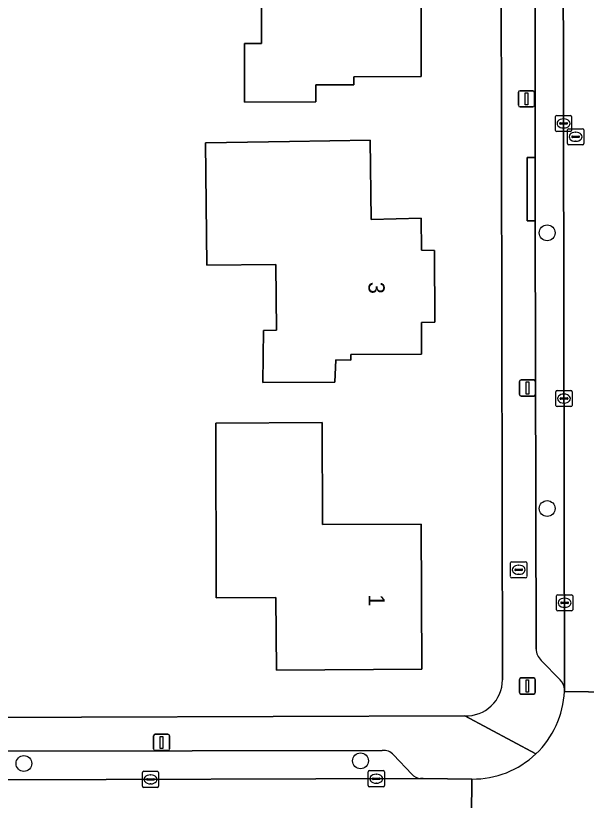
# Model space of a CAD drawing. Extents: x 160455 to 162082, y 388339 to 389736.
# Drawn here: x 161078.19 to 161113.53, y 388526.21 to 388574.82 of the extents above; entities that cross this region are included whole.
import ezdxf

# ---------------------------------------------------------------- set-up
doc = ezdxf.new("R2010")
doc.units = 0
for name, color, linetype in [('IMGEO_Boom', 7, 'Continuous'), ('IMGEO_Brandkraan', 7, 'Continuous'), ('IMGEO_Erf', 7, 'Continuous'), ('IMGEO_Kolk', 7, 'Continuous'), ('IMGEO_Lichtmast', 7, 'Continuous'), ('IMGEO_Pand', 7, 'Continuous'), ('IMGEO_Pand_nummerreeks', 7, 'Continuous'), ('IMGEO_Parkeervlak_open', 7, 'Continuous'), ('IMGEO_Rijbaan_lokaal_open', 7, 'Continuous'), ('IMGEO_Rioolput', 7, 'Continuous'), ('IMGEO_Voetpad_open', 7, 'Continuous')]:
    doc.layers.add(name, color=color, linetype=linetype)

msp = doc.modelspace()

# ---------------------------------------------------------------- linework, layer by layer
at = {"layer": 'IMGEO_Boom'}
for centre in [(161111.11, 388561.364), (161111.105, 388544.285), (161078.699, 388528.49), (161099.546, 388528.658)]:
    msp.add_circle(centre, 0.489, dxfattribs=at)
at = {"layer": 'IMGEO_Brandkraan'}
for p, q in [((161108.844, 388540.066), (161108.844, 388540.918)), ((161108.919, 388540.992), (161109.771, 388540.992)), ((161109.332, 388540.772), (161109.357, 388540.772)), ((161109.845, 388540.918), (161109.845, 388540.066)), ((161109.103, 388540.486), (161109.103, 388540.498)), ((161109.541, 388540.449), (161109.143, 388540.449)), ((161109.146, 388540.535), (161109.544, 388540.535)), ((161109.355, 388540.212), (161109.33, 388540.212)), ((161109.587, 388540.498), (161109.587, 388540.486)), ((161109.771, 388539.992), (161108.919, 388539.992))]:
    msp.add_line(p, q, dxfattribs=at)
for points in [[(161108.844, 388540.066), (161108.844, 388540.918)], [(161108.919, 388540.992), (161109.771, 388540.992)], [(161109.845, 388540.918), (161109.845, 388540.066)], [(161109.771, 388539.992), (161108.919, 388539.992)]]:
    msp.add_lwpolyline(points, dxfattribs=at)
for centre, radius, start, end in [((161108.921, 388540.916), 0.0765, 91.552, 178.448), ((161108.921, 388540.916), 0.0765, 91.552, 178.448), ((161109.769, 388540.916), 0.0765, 1.552, 88.448), ((161109.769, 388540.916), 0.0765, 1.552, 88.448), ((161109.143, 388540.495), 0.0403, 85.8775, 175.7526), ((161109.14, 388540.485), 0.0366, 178.938, 274.7102), ((161109.544, 388540.492), 0.043, 264.8664, 352.4533), ((161109.548, 388540.497), 0.0386, 1.7309, 96.639), ((161108.921, 388540.068), 0.0765, 181.552, 268.448), ((161108.921, 388540.068), 0.0765, 181.552, 268.448), ((161109.769, 388540.068), 0.0765, 271.552, 358.448), ((161109.769, 388540.068), 0.0765, 271.552, 358.448)]:
    msp.add_arc(centre, radius, start, end, dxfattribs=at)
for centre, major_axis, ratio, start_param, end_param in [((161109.331, 388540.492), (-0.387, 0.002), 0.722429, 4.712389, 7.853982), ((161109.356, 388540.492), (-0.39, 0.002), 0.717154, 1.570796, 4.712389)]:
    msp.add_ellipse(centre, major_axis=major_axis, ratio=ratio, start_param=start_param, end_param=end_param, dxfattribs=at)
at = {"layer": 'IMGEO_Erf'}
for points in [[(161108.34, 388533.674), (161108.043, 388688.071)], [(161047.866, 388531.276), (161061.694, 388531.3), (161070.369, 388531.316), (161106.003, 388531.449)]]:
    msp.add_lwpolyline(points, dxfattribs=at)
for points in [[(161093.544, 388584.563), (161098.543, 388584.575), (161098.547, 388580.241), (161099.839, 388580.241), (161099.831, 388579.691), (161102.687, 388579.739), (161102.704, 388577.869), (161103.301, 388577.676), (161103.303, 388571.045), (161099.141, 388571.039), (161099.141, 388570.539), (161096.781, 388570.534), (161096.782, 388569.474), (161092.362, 388569.466), (161092.354, 388573.095), (161093.414, 388573.097), (161093.404, 388576.516), (161085.254, 388576.495), (161085.23, 388584.543)], [(161089.942, 388566.931), (161095.141, 388567.019), (161100.14, 388567.103), (161100.198, 388562.201), (161103.309, 388562.284), (161103.334, 388560.287), (161104.129, 388560.281), (161104.143, 388555.83), (161103.328, 388555.82), (161103.334, 388553.842), (161098.951, 388553.833), (161098.955, 388553.483), (161098.018, 388553.488), (161097.964, 388552.112), (161093.49, 388552.085), (161093.534, 388555.325), (161094.353, 388555.334), (161094.303, 388559.413), (161090.033, 388559.362)], [(161097.18, 388549.615), (161097.197, 388543.299), (161103.309, 388543.318), (161103.351, 388534.328), (161094.347, 388534.27), (161094.301, 388538.775), (161090.607, 388538.758), (161090.58, 388549.579)]]:
    msp.add_lwpolyline(points, close=True, dxfattribs=at)
msp.add_arc((161106.111, 388533.675), 2.229, 267.2207, 359.9666, dxfattribs=at)
at = {"layer": 'IMGEO_Kolk'}
for p, q in [((161111.622, 388567.715), (161111.622, 388568.567)), ((161111.697, 388568.641), (161112.549, 388568.641)), ((161112.11, 388568.421), (161112.135, 388568.421)), ((161112.623, 388568.567), (161112.623, 388567.715)), ((161111.881, 388568.135), (161111.881, 388568.147)), ((161112.319, 388568.098), (161111.921, 388568.098)), ((161111.924, 388568.184), (161112.322, 388568.184)), ((161112.133, 388567.861), (161112.108, 388567.861)), ((161112.365, 388568.147), (161112.365, 388568.135)), ((161112.549, 388567.641), (161111.697, 388567.641)), ((161111.65, 388550.672), (161111.65, 388551.524)), ((161111.725, 388551.598), (161112.577, 388551.598)), ((161112.138, 388551.378), (161112.163, 388551.378)), ((161112.651, 388551.524), (161112.651, 388550.672)), ((161111.909, 388551.092), (161111.909, 388551.104)), ((161112.347, 388551.055), (161111.949, 388551.055)), ((161111.952, 388551.141), (161112.35, 388551.141)), ((161112.161, 388550.818), (161112.136, 388550.818)), ((161112.393, 388551.104), (161112.393, 388551.092)), ((161112.577, 388550.598), (161111.725, 388550.598)), ((161111.687, 388538.021), (161111.687, 388538.873)), ((161111.762, 388538.947), (161112.614, 388538.947)), ((161112.175, 388538.727), (161112.2, 388538.727)), ((161112.688, 388538.873), (161112.688, 388538.021)), ((161111.946, 388538.441), (161111.946, 388538.453)), ((161112.384, 388538.404), (161111.986, 388538.404)), ((161111.989, 388538.49), (161112.387, 388538.49)), ((161112.198, 388538.167), (161112.173, 388538.167)), ((161112.43, 388538.453), (161112.43, 388538.441)), ((161112.614, 388537.947), (161111.762, 388537.947)), ((161086.117, 388528.008), (161086.969, 388528.008)), ((161100.023, 388527.123), (161100.023, 388527.975)), ((161100.098, 388528.049), (161100.95, 388528.049)), ((161101.024, 388527.975), (161101.024, 388527.123)), ((161086.042, 388527.082), (161086.042, 388527.934)), ((161086.301, 388527.502), (161086.301, 388527.514)), ((161086.344, 388527.551), (161086.742, 388527.551)), ((161086.53, 388527.788), (161086.555, 388527.788)), ((161086.785, 388527.514), (161086.785, 388527.502)), ((161087.043, 388527.934), (161087.043, 388527.082)), ((161100.282, 388527.543), (161100.282, 388527.555)), ((161100.72, 388527.506), (161100.322, 388527.506)), ((161100.325, 388527.592), (161100.723, 388527.592)), ((161100.511, 388527.829), (161100.536, 388527.829)), ((161100.766, 388527.555), (161100.766, 388527.543)), ((161086.969, 388527.008), (161086.117, 388527.008)), ((161086.739, 388527.465), (161086.341, 388527.465)), ((161086.553, 388527.228), (161086.528, 388527.228)), ((161100.95, 388527.049), (161100.098, 388527.049)), ((161100.534, 388527.269), (161100.509, 388527.269))]:
    msp.add_line(p, q, dxfattribs=at)
for points in [[(161111.622, 388567.715), (161111.622, 388568.567)], [(161111.697, 388568.641), (161112.549, 388568.641)], [(161112.623, 388568.567), (161112.623, 388567.715)], [(161112.549, 388567.641), (161111.697, 388567.641)], [(161111.65, 388550.672), (161111.65, 388551.524)], [(161111.725, 388551.598), (161112.577, 388551.598)], [(161112.651, 388551.524), (161112.651, 388550.672)], [(161112.577, 388550.598), (161111.725, 388550.598)], [(161111.687, 388538.021), (161111.687, 388538.873)], [(161111.762, 388538.947), (161112.614, 388538.947)], [(161112.688, 388538.873), (161112.688, 388538.021)], [(161112.614, 388537.947), (161111.762, 388537.947)], [(161086.117, 388528.008), (161086.969, 388528.008)], [(161100.023, 388527.123), (161100.023, 388527.975)], [(161100.098, 388528.049), (161100.95, 388528.049)], [(161101.024, 388527.975), (161101.024, 388527.123)], [(161086.042, 388527.082), (161086.042, 388527.934)], [(161087.043, 388527.934), (161087.043, 388527.082)], [(161086.969, 388527.008), (161086.117, 388527.008)], [(161100.95, 388527.049), (161100.098, 388527.049)]]:
    msp.add_lwpolyline(points, dxfattribs=at)
for centre, radius, start, end in [((161111.699, 388568.565), 0.0765, 91.552, 178.448), ((161111.699, 388568.565), 0.0765, 91.552, 178.448), ((161112.547, 388568.565), 0.0765, 1.552, 88.448), ((161112.547, 388568.565), 0.0765, 1.552, 88.448), ((161111.921, 388568.144), 0.0403, 85.8775, 175.7526), ((161111.918, 388568.134), 0.0366, 178.938, 274.7102), ((161112.322, 388568.141), 0.043, 264.8664, 352.4533), ((161112.326, 388568.146), 0.0386, 1.7309, 96.639), ((161111.699, 388567.717), 0.0765, 181.552, 268.448), ((161111.699, 388567.717), 0.0765, 181.552, 268.448), ((161112.547, 388567.717), 0.0765, 271.552, 358.448), ((161112.547, 388567.717), 0.0765, 271.552, 358.448), ((161111.727, 388551.522), 0.0765, 91.552, 178.448), ((161111.727, 388551.522), 0.0765, 91.552, 178.448), ((161112.575, 388551.522), 0.0765, 1.552, 88.448), ((161112.575, 388551.522), 0.0765, 1.552, 88.448), ((161111.949, 388551.101), 0.0403, 85.8775, 175.7526), ((161111.946, 388551.091), 0.0366, 178.938, 274.7102), ((161112.35, 388551.098), 0.043, 264.8664, 352.4533), ((161112.354, 388551.103), 0.0386, 1.7309, 96.639), ((161111.727, 388550.674), 0.0765, 181.552, 268.448), ((161111.727, 388550.674), 0.0765, 181.552, 268.448), ((161112.575, 388550.674), 0.0765, 271.552, 358.448), ((161112.575, 388550.674), 0.0765, 271.552, 358.448), ((161111.764, 388538.871), 0.0765, 91.552, 178.448), ((161111.764, 388538.871), 0.0765, 91.552, 178.448), ((161112.612, 388538.871), 0.0765, 1.552, 88.448), ((161112.612, 388538.871), 0.0765, 1.552, 88.448), ((161111.986, 388538.45), 0.0403, 85.8775, 175.7526), ((161111.983, 388538.44), 0.0366, 178.938, 274.7102), ((161112.387, 388538.447), 0.043, 264.8664, 352.4533), ((161112.391, 388538.452), 0.0386, 1.7309, 96.639), ((161111.764, 388538.023), 0.0765, 181.552, 268.448), ((161111.764, 388538.023), 0.0765, 181.552, 268.448), ((161112.612, 388538.023), 0.0765, 271.552, 358.448), ((161112.612, 388538.023), 0.0765, 271.552, 358.448), ((161086.119, 388527.932), 0.0765, 91.552, 178.448), ((161086.119, 388527.932), 0.0765, 91.552, 178.448), ((161086.967, 388527.932), 0.0765, 1.552, 88.448), ((161086.967, 388527.932), 0.0765, 1.552, 88.448), ((161100.1, 388527.973), 0.0765, 91.552, 178.448), ((161100.1, 388527.973), 0.0765, 91.552, 178.448), ((161100.948, 388527.973), 0.0765, 1.552, 88.448), ((161100.948, 388527.973), 0.0765, 1.552, 88.448), ((161086.341, 388527.511), 0.0403, 85.8775, 175.7526), ((161086.338, 388527.501), 0.0366, 178.938, 274.7102), ((161086.742, 388527.508), 0.043, 264.8664, 352.4533), ((161086.746, 388527.513), 0.0386, 1.7309, 96.639), ((161100.322, 388527.552), 0.0403, 85.8775, 175.7526), ((161100.319, 388527.542), 0.0366, 178.938, 274.7102), ((161100.723, 388527.549), 0.043, 264.8664, 352.4533), ((161100.727, 388527.554), 0.0386, 1.7309, 96.639), ((161086.119, 388527.084), 0.0765, 181.552, 268.448), ((161086.119, 388527.084), 0.0765, 181.552, 268.448), ((161086.967, 388527.084), 0.0765, 271.552, 358.448), ((161086.967, 388527.084), 0.0765, 271.552, 358.448), ((161100.1, 388527.125), 0.0765, 181.552, 268.448), ((161100.1, 388527.125), 0.0765, 181.552, 268.448), ((161100.948, 388527.125), 0.0765, 271.552, 358.448), ((161100.948, 388527.125), 0.0765, 271.552, 358.448)]:
    msp.add_arc(centre, radius, start, end, dxfattribs=at)
for centre, major_axis, ratio, start_param, end_param in [((161112.109, 388568.141), (-0.387, 0.002), 0.722429, 4.712389, 7.853982), ((161112.134, 388568.141), (-0.39, 0.002), 0.717154, 1.570796, 4.712389), ((161112.137, 388551.098), (-0.387, 0.002), 0.722429, 4.712389, 7.853982), ((161112.162, 388551.098), (-0.39, 0.002), 0.717154, 1.570796, 4.712389), ((161112.174, 388538.447), (-0.387, 0.002), 0.722429, 4.712389, 7.853982), ((161112.199, 388538.447), (-0.39, 0.002), 0.717154, 1.570796, 4.712389), ((161086.529, 388527.508), (-0.387, 0.002), 0.722429, 4.712389, 7.853982), ((161086.554, 388527.508), (-0.39, 0.002), 0.717154, 1.570796, 4.712389), ((161100.51, 388527.549), (-0.387, 0.002), 0.722429, 4.712389, 7.853982), ((161100.535, 388527.549), (-0.39, 0.002), 0.717154, 1.570796, 4.712389)]:
    msp.add_ellipse(centre, major_axis=major_axis, ratio=ratio, start_param=start_param, end_param=end_param, dxfattribs=at)
at = {"layer": 'IMGEO_Lichtmast'}
for p, q in [((161109.331, 388569.272), (161109.331, 388570.072)), ((161109.331, 388570.072), (161109.331, 388569.272)), ((161109.431, 388570.172), (161110.221, 388570.172)), ((161110.221, 388570.172), (161109.431, 388570.172)), ((161110.321, 388570.072), (161110.321, 388569.272)), ((161110.321, 388569.272), (161110.321, 388570.072)), ((161110.221, 388569.172), (161109.431, 388569.172)), ((161109.431, 388569.172), (161110.221, 388569.172)), ((161109.393, 388551.353), (161109.393, 388552.153)), ((161109.393, 388552.153), (161109.393, 388551.353)), ((161109.493, 388552.253), (161110.283, 388552.253)), ((161110.283, 388552.253), (161109.493, 388552.253)), ((161110.383, 388552.153), (161110.383, 388551.353)), ((161110.383, 388551.353), (161110.383, 388552.153)), ((161110.283, 388551.253), (161109.493, 388551.253)), ((161109.493, 388551.253), (161110.283, 388551.253)), ((161109.484, 388533.794), (161110.274, 388533.794)), ((161110.274, 388533.794), (161109.484, 388533.794)), ((161109.384, 388532.894), (161109.384, 388533.694)), ((161109.384, 388533.694), (161109.384, 388532.894)), ((161110.374, 388533.694), (161110.374, 388532.894)), ((161110.374, 388532.894), (161110.374, 388533.694)), ((161110.274, 388532.794), (161109.484, 388532.794)), ((161109.484, 388532.794), (161110.274, 388532.794)), ((161086.728, 388529.399), (161086.728, 388530.199)), ((161086.728, 388530.199), (161086.728, 388529.399)), ((161086.828, 388530.299), (161087.618, 388530.299)), ((161087.618, 388530.299), (161086.828, 388530.299)), ((161087.718, 388530.199), (161087.718, 388529.399)), ((161087.718, 388529.399), (161087.718, 388530.199)), ((161087.618, 388529.299), (161086.828, 388529.299)), ((161086.828, 388529.299), (161087.618, 388529.299))]:
    msp.add_line(p, q, dxfattribs=at)
for points in [[(161109.751, 388570.047), (161109.901, 388570.047), (161109.901, 388569.297), (161109.751, 388569.297), (161109.751, 388570.047)], [(161109.813, 388552.128), (161109.963, 388552.128), (161109.963, 388551.378), (161109.813, 388551.378), (161109.813, 388552.128)], [(161109.804, 388533.669), (161109.954, 388533.669), (161109.954, 388532.919), (161109.804, 388532.919), (161109.804, 388533.669)], [(161087.148, 388530.174), (161087.298, 388530.174), (161087.298, 388529.424), (161087.148, 388529.424), (161087.148, 388530.174)]]:
    msp.add_lwpolyline(points, dxfattribs=at)
for centre, start, end in [((161109.431, 388570.072), 90, 180), ((161109.431, 388570.072), 90, 180), ((161110.221, 388570.072), 0, 90), ((161110.221, 388570.072), 360, 90), ((161109.431, 388569.272), 180, 270), ((161109.431, 388569.272), 180, 270), ((161110.221, 388569.272), 270, 0), ((161110.221, 388569.272), 270, 0), ((161109.493, 388552.153), 90, 180), ((161109.493, 388552.153), 90, 180), ((161110.283, 388552.153), 0, 90), ((161110.283, 388552.153), 360, 90), ((161109.493, 388551.353), 180, 270), ((161109.493, 388551.353), 180, 270), ((161110.283, 388551.353), 270, 0), ((161110.283, 388551.353), 270, 0), ((161109.484, 388533.694), 90, 180), ((161109.484, 388533.694), 90, 180), ((161110.274, 388533.694), 0, 90), ((161110.274, 388533.694), 360, 90), ((161109.484, 388532.894), 180, 270), ((161109.484, 388532.894), 180, 270), ((161110.274, 388532.894), 270, 0), ((161110.274, 388532.894), 270, 0), ((161086.828, 388530.199), 90, 180), ((161086.828, 388530.199), 90, 180), ((161087.618, 388530.199), 0, 90), ((161087.618, 388530.199), 360, 90), ((161086.828, 388529.399), 180, 270), ((161086.828, 388529.399), 180, 270), ((161087.618, 388529.399), 270, 0), ((161087.618, 388529.399), 270, 0)]:
    msp.add_arc(centre, 0.1, start, end, dxfattribs=at)
at = {"layer": 'IMGEO_Pand'}
for points in [[(161093.544, 388584.563), (161085.23, 388584.543), (161085.254, 388576.495), (161093.404, 388576.516), (161093.414, 388573.097), (161092.354, 388573.095), (161092.362, 388569.466), (161096.782, 388569.474), (161096.781, 388570.534), (161099.141, 388570.539), (161099.141, 388571.039), (161103.303, 388571.045), (161103.301, 388577.676), (161102.704, 388577.869), (161102.687, 388579.739), (161099.831, 388579.691), (161099.839, 388580.241), (161098.547, 388580.241), (161098.543, 388584.575)], [(161095.141, 388567.019), (161089.942, 388566.931), (161090.033, 388559.362), (161094.303, 388559.413), (161094.353, 388555.334), (161093.534, 388555.325), (161093.49, 388552.085), (161097.964, 388552.112), (161098.018, 388553.488), (161098.955, 388553.483), (161098.951, 388553.833), (161103.334, 388553.842), (161103.328, 388555.82), (161104.143, 388555.83), (161104.129, 388560.281), (161103.334, 388560.287), (161103.309, 388562.284), (161100.198, 388562.201), (161100.14, 388567.103)], [(161094.347, 388534.27), (161103.351, 388534.328), (161103.309, 388543.318), (161097.197, 388543.299), (161097.18, 388549.615), (161090.58, 388549.579), (161090.607, 388538.758), (161094.301, 388538.775)]]:
    msp.add_lwpolyline(points, close=True, dxfattribs=at)
at = {"layer": 'IMGEO_Parkeervlak_open'}
for points in [[(161112.104, 388580.458), (161110.366, 388580.455), (161110.368, 388580.189), (161110.37, 388566.039), (161110.363, 388562.114), (161110.418, 388535.584)], [(161112.181, 388533.074), (161112.104, 388580.458)], [(161110.734, 388534.879), (161111.913, 388533.678)], [(161100.888, 388529.299), (161077.358, 388529.258)], [(161102.725, 388527.833), (161101.594, 388529.024)], [(161051.336, 388527.394), (161103.26, 388527.563)]]:
    msp.add_lwpolyline(points, dxfattribs=at)
for centre, radius, start, end in [((161111.497, 388535.644), 1.081, 183.2047, 225.0817), ((161111.23, 388533.013), 0.953, 3.6462, 44.2083), ((161100.978, 388528.485), 0.819, 41.1492, 96.2871), ((161103.34, 388528.387), 0.828, 222.0022, 264.4402)]:
    msp.add_arc(centre, radius, start, end, dxfattribs=at)
at = {"layer": 'IMGEO_Rijbaan_lokaal_open'}
for points in [[(161116.467, 388614.225), (161116.468, 388615.081), (161112.048, 388615.059), (161112.072, 388600.545), (161112.077, 388597.344), (161112.099, 388583.473), (161112.104, 388580.458), (161112.181, 388533.074), (161112.181, 388532.958), (161116.62, 388532.895), (161116.631, 388533.739)], [(161106.447, 388527.53), (161103.424, 388527.564), (161103.26, 388527.563), (161051.336, 388527.394), (161046.632, 388527.39), (161046.658, 388522.908), (161046.66, 388522.661), (161054.677, 388522.736), (161070.512, 388522.727), (161072.73, 388522.726), (161074.425, 388522.726), (161080.538, 388522.726), (161087.389, 388522.797), (161088.318, 388522.799), (161092.859, 388522.81), (161093.274, 388522.811), (161100.249, 388522.794), (161103.966, 388522.732), (161106.409, 388522.651), (161106.409, 388523.012)]]:
    msp.add_lwpolyline(points, close=True, dxfattribs=at)
for points in [[(161116.595, 388530.862), (161116.62, 388532.895), (161112.181, 388532.958)], [(161106.447, 388527.53), (161106.409, 388523.012), (161106.409, 388522.651)]]:
    msp.add_lwpolyline(points, dxfattribs=at)
for centre, radius, start, end in [((161106.503, 388533.216), 5.683, 313.4079, 357.399), ((161106.498, 388533.22), 5.69, 269.4876, 313.4204)]:
    msp.add_arc(centre, radius, start, end, dxfattribs=at)
at = {"layer": 'IMGEO_Rioolput'}
for p, q in [((161112.444, 388567.816), (161113.296, 388567.816)), ((161112.369, 388566.89), (161112.369, 388567.742)), ((161112.671, 388567.359), (161113.069, 388567.359)), ((161112.857, 388567.596), (161112.882, 388567.596)), ((161113.37, 388567.742), (161113.37, 388566.89)), ((161112.628, 388567.31), (161112.628, 388567.322)), ((161113.066, 388567.273), (161112.668, 388567.273)), ((161112.88, 388567.036), (161112.855, 388567.036)), ((161113.112, 388567.322), (161113.112, 388567.31)), ((161113.296, 388566.816), (161112.444, 388566.816))]:
    msp.add_line(p, q, dxfattribs=at)
for points in [[(161112.444, 388567.816), (161113.296, 388567.816)], [(161112.369, 388566.89), (161112.369, 388567.742)], [(161113.37, 388567.742), (161113.37, 388566.89)], [(161113.296, 388566.816), (161112.444, 388566.816)]]:
    msp.add_lwpolyline(points, dxfattribs=at)
for centre, radius, start, end in [((161112.446, 388567.74), 0.0765, 91.552, 178.448), ((161112.446, 388567.74), 0.0765, 91.552, 178.448), ((161113.294, 388567.74), 0.0765, 1.552, 88.448), ((161113.294, 388567.74), 0.0765, 1.552, 88.448), ((161112.668, 388567.319), 0.0403, 85.8775, 175.7526), ((161113.073, 388567.321), 0.0386, 1.7309, 96.639), ((161112.446, 388566.892), 0.0765, 181.552, 268.448), ((161112.446, 388566.892), 0.0765, 181.552, 268.448), ((161112.665, 388567.309), 0.0366, 178.938, 274.7102), ((161113.069, 388567.316), 0.043, 264.8664, 352.4533), ((161113.294, 388566.892), 0.0765, 271.552, 358.448), ((161113.294, 388566.892), 0.0765, 271.552, 358.448)]:
    msp.add_arc(centre, radius, start, end, dxfattribs=at)
for centre, major_axis, ratio, start_param, end_param in [((161112.856, 388567.316), (-0.387, 0.002), 0.722429, 4.712389, 7.853982), ((161112.881, 388567.316), (-0.39, 0.002), 0.717154, 1.570796, 4.712389)]:
    msp.add_ellipse(centre, major_axis=major_axis, ratio=ratio, start_param=start_param, end_param=end_param, dxfattribs=at)
at = {"layer": 'IMGEO_Voetpad_open'}
for points in [[(161108.043, 388688.071), (161108.34, 388533.674)], [(161110.418, 388535.584), (161110.363, 388562.114), (161109.864, 388562.114), (161109.871, 388566.039), (161110.37, 388566.039), (161110.368, 388580.189)], [(161111.913, 388533.678), (161110.734, 388534.879)], [(161112.181, 388532.958), (161112.181, 388533.074)], [(161106.003, 388531.449), (161070.369, 388531.316), (161061.694, 388531.3), (161047.866, 388531.276)], [(161110.409, 388529.087), (161106.003, 388531.449)], [(161106.003, 388531.449), (161110.409, 388529.087)], [(161053.819, 388529.183), (161070.401, 388529.232), (161070.4, 388529.731), (161077.357, 388529.757), (161077.358, 388529.258), (161100.888, 388529.299)], [(161101.594, 388529.024), (161102.725, 388527.833)], [(161103.26, 388527.563), (161103.424, 388527.564), (161106.447, 388527.53)]]:
    msp.add_lwpolyline(points, dxfattribs=at)
msp.add_lwpolyline([(161110.37, 388566.039), (161109.871, 388566.039), (161109.864, 388562.114), (161110.363, 388562.114)], close=True, dxfattribs=at)
for centre, radius, start, end in [((161111.497, 388535.644), 1.081, 183.2047, 225.0817), ((161106.111, 388533.675), 2.229, 267.2207, 359.9666), ((161111.23, 388533.013), 0.953, 3.6462, 44.2083), ((161106.503, 388533.216), 5.683, 313.4079, 357.399), ((161100.978, 388528.485), 0.819, 41.1492, 96.2871), ((161106.498, 388533.22), 5.69, 269.4876, 313.4204), ((161103.34, 388528.387), 0.828, 222.0022, 264.4402)]:
    msp.add_arc(centre, radius, start, end, dxfattribs=at)

# ---------------------------------------------------------------- texts
at = {"layer": 'IMGEO_Pand_nummerreeks'}
for s, rotation, p in [('3', 270.1697, (161100.041, 388558.328)), ('1', 270.2677, (161100.05, 388538.968))]:
    msp.add_text(s, height=1, rotation=rotation, dxfattribs=at).set_placement(p)

doc.saveas('drawing.dxf')
